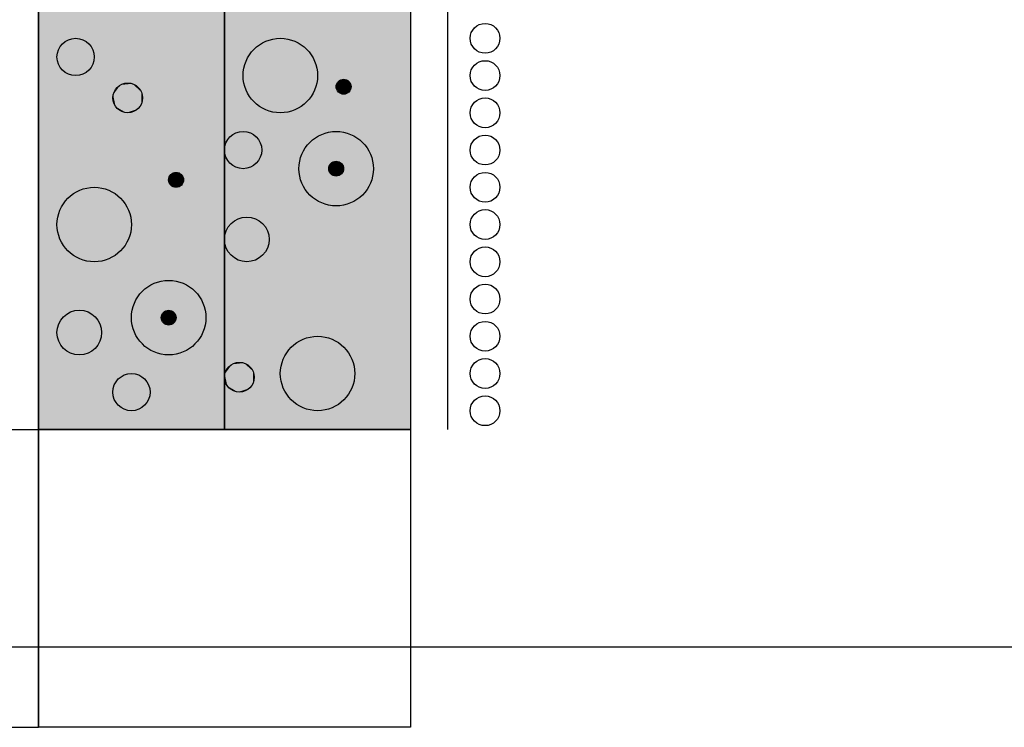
# Model space of a CAD drawing. Header units: metres. Extents: x 3458045 to 3462392, y 5482308 to 5484762.
# Tile 272 of 458: x 3460184 to 3460189.29, y 5483979.57 to 5483983.37. Entities that reach past the tile are written whole.
import ezdxf

# ---------------------------------------------------------------- set-up
doc = ezdxf.new("R2010")
doc.units = ezdxf.units.M
doc.layers.add('BAUER_BK 2014', color=1, linetype='CONTINUOUS')
doc.layers.add('SP_Höhenplan-Beschriftung-Linien', color=2, linetype='CONTINUOUS', lineweight=25)

msp = doc.modelspace()

# ---------------------------------------------------------------- linework, layer by layer
at = {"layer": 'BAUER_BK 2014', "color": 7, "linetype": 'Continuous'}
for points in [[(3460184.1012, 5484010.5671), (3460184.1012, 5483979.5671)], [(3460186.1012, 5484010.5671), (3460186.1012, 5483979.5671)], [(3460184.1012, 5483981.1671), (3460184.1012, 5483984.1671), (3460186.1012, 5483984.1671), (3460186.1012, 5483981.1671), (3460184.1012, 5483981.1671)], [(3460186.3012, 5483983.1671), (3460186.3012, 5483983.5671)], [(3460186.3012, 5483982.7671), (3460186.3012, 5483983.1671)], [(3460186.3012, 5483982.3671), (3460186.3012, 5483982.7671)], [(3460186.3012, 5483981.9671), (3460186.3012, 5483982.3671)], [(3460186.3012, 5483981.5671), (3460186.3012, 5483981.9671)], [(3460186.3012, 5483981.1671), (3460186.3012, 5483981.5671)], [(3460182.0668, 5483981.1671), (3460183.1012, 5483981.1671), (3460183.7012, 5483981.1671), (3460184.1012, 5483981.1671)], [(3460184.1012, 5483979.5671), (3460184.1012, 5483981.1671), (3460186.1012, 5483981.1671), (3460186.1012, 5483979.5671), (3460184.1012, 5483979.5671)], [(3460186.1012, 5483981.1671), (3460184.1012, 5483981.1671)], [(3460182.0668, 5483979.5671), (3460183.1012, 5483979.5671), (3460183.7012, 5483979.5671), (3460184.1012, 5483979.5671)], [(3460186.1012, 5483979.5671), (3460184.1012, 5483979.5671)]]:
    msp.add_lwpolyline(points, dxfattribs=at)
at = {"layer": 'BAUER_BK 2014', "color": 30, "linetype": 'Continuous'}
msp.add_lwpolyline([(3460184.1012, 5483981.1671), (3460184.1012, 5483984.1671), (3460185.1012, 5483984.1671), (3460185.1012, 5483981.1671), (3460184.1012, 5483981.1671)], dxfattribs=at)
at = {"layer": 'BAUER_BK 2014', "color": 50, "linetype": 'Continuous'}
msp.add_lwpolyline([(3460185.1012, 5483981.1671), (3460185.1012, 5483984.1671), (3460186.1012, 5483984.1671), (3460186.1012, 5483981.1671), (3460185.1012, 5483981.1671)], dxfattribs=at)
at = {"layer": 'BAUER_BK 2014', "color": 7, "linetype": 'Continuous'}
for centre, radius in [((3460186.5012, 5483983.2671), 0.08), ((3460184.3012, 5483983.1671), 0.1), ((3460185.4012, 5483983.0671), 0.2), ((3460186.5012, 5483983.0671), 0.08), ((3460184.5812, 5483982.9471), 0.08), ((3460185.7412, 5483983.0071), 0.04), ((3460186.5012, 5483982.8671), 0.08), ((3460185.2012, 5483982.6671), 0.1), ((3460185.7012, 5483982.5671), 0.2), ((3460186.5012, 5483982.6671), 0.08), ((3460185.7012, 5483982.5671), 0.04), ((3460184.8412, 5483982.5071), 0.04), ((3460186.5012, 5483982.4671), 0.08), ((3460184.4012, 5483982.2671), 0.2), ((3460186.5012, 5483982.2671), 0.08), ((3460185.2212, 5483982.1871), 0.12), ((3460186.5012, 5483982.0671), 0.08), ((3460184.8012, 5483981.7671), 0.2), ((3460186.5012, 5483981.8671), 0.08), ((3460184.3212, 5483981.6871), 0.12), ((3460184.8012, 5483981.7671), 0.04), ((3460186.5012, 5483981.6671), 0.08), ((3460185.6012, 5483981.4671), 0.2), ((3460185.1812, 5483981.4471), 0.08), ((3460186.5012, 5483981.4671), 0.08), ((3460184.6012, 5483981.3671), 0.1), ((3460186.5012, 5483981.2671), 0.08)]:
    msp.add_circle(centre, radius, dxfattribs=at)
at = {"layer": 'BAUER_BK 2014', "color": 30, "linetype": 'Continuous'}
msp.add_solid([(3460184.1012, 5483981.1671), (3460184.1012, 5483984.1671), (3460185.1012, 5483981.1671), (3460185.1012, 5483984.1671)], dxfattribs=at)
at = {"layer": 'BAUER_BK 2014', "color": 50, "linetype": 'Continuous'}
msp.add_solid([(3460185.1012, 5483981.1671), (3460185.1012, 5483984.1671), (3460186.1012, 5483981.1671), (3460186.1012, 5483984.1671)], dxfattribs=at)
at = {"layer": 'BAUER_BK 2014', "color": 7, "linetype": 'Continuous'}
for points in [[(3460184.5412, 5483983.0164), (3460184.5164, 5483982.9942), (3460184.503, 5483982.9638)], [(3460184.5412, 5483983.0164), (3460184.503, 5483982.9638), (3460184.5164, 5483982.9001)], [(3460184.5412, 5483983.0164), (3460184.5276, 5483983.0066), (3460184.5164, 5483982.9942)], [(3460184.5412, 5483983.0164), (3460184.5164, 5483982.9001), (3460184.6348, 5483982.8877)], [(3460184.5728, 5483983.0267), (3460184.5564, 5483983.0232), (3460184.5412, 5483983.0164)], [(3460184.606, 5483983.0232), (3460184.5728, 5483983.0267), (3460184.5412, 5483983.0164)], [(3460184.6542, 5483982.9797), (3460184.606, 5483983.0232), (3460184.5412, 5483983.0164)], [(3460184.6348, 5483982.8877), (3460184.6542, 5483982.9797), (3460184.5412, 5483983.0164)], [(3460184.606, 5483983.0232), (3460184.5896, 5483983.0267), (3460184.5728, 5483983.0267)], [(3460184.6348, 5483983.0066), (3460184.6212, 5483983.0164), (3460184.606, 5483983.0232)], [(3460184.6542, 5483982.9797), (3460184.6348, 5483983.0066), (3460184.606, 5483983.0232)], [(3460184.6542, 5483982.9797), (3460184.646, 5483982.9942), (3460184.6348, 5483983.0066)], [(3460185.702, 5483983.0155), (3460185.7012, 5483983.0071), (3460185.702, 5483982.9988)], [(3460185.7212, 5483983.0418), (3460185.7088, 5483983.0307), (3460185.702, 5483983.0155)], [(3460185.7212, 5483983.0418), (3460185.702, 5483983.0155), (3460185.7088, 5483982.9836)], [(3460185.7088, 5483983.0307), (3460185.7046, 5483983.0234), (3460185.702, 5483983.0155)], [(3460185.702, 5483983.0155), (3460185.702, 5483982.9988), (3460185.7088, 5483982.9836)], [(3460185.7212, 5483983.0418), (3460185.7144, 5483983.0369), (3460185.7088, 5483983.0307)], [(3460185.7212, 5483983.0418), (3460185.7088, 5483982.9836), (3460185.768, 5483982.9774)], [(3460185.737, 5483983.0469), (3460185.7288, 5483983.0452), (3460185.7212, 5483983.0418)], [(3460185.7536, 5483983.0452), (3460185.737, 5483983.0469), (3460185.7212, 5483983.0418)], [(3460185.7778, 5483983.0234), (3460185.7536, 5483983.0452), (3460185.7212, 5483983.0418)], [(3460185.768, 5483982.9774), (3460185.7778, 5483983.0234), (3460185.7212, 5483983.0418)], [(3460185.7536, 5483983.0452), (3460185.7454, 5483983.0469), (3460185.737, 5483983.0469)], [(3460185.768, 5483983.0369), (3460185.7612, 5483983.0418), (3460185.7536, 5483983.0452)], [(3460185.7778, 5483983.0234), (3460185.768, 5483983.0369), (3460185.7536, 5483983.0452)], [(3460185.7778, 5483983.0234), (3460185.7736, 5483983.0307), (3460185.768, 5483983.0369)], [(3460185.768, 5483982.9774), (3460185.7778, 5483982.9909), (3460185.7778, 5483983.0234)], [(3460185.7812, 5483983.0071), (3460185.7804, 5483983.0155), (3460185.7778, 5483983.0234)], [(3460185.7778, 5483982.9909), (3460185.7812, 5483983.0071), (3460185.7778, 5483983.0234)], [(3460184.503, 5483982.9638), (3460184.5012, 5483982.9471), (3460184.503, 5483982.9305)], [(3460184.5164, 5483982.9942), (3460184.508, 5483982.9797), (3460184.503, 5483982.9638)], [(3460184.503, 5483982.9638), (3460184.503, 5483982.9305), (3460184.5164, 5483982.9001)], [(3460184.6348, 5483982.8877), (3460184.6542, 5483982.9146), (3460184.6542, 5483982.9797)], [(3460184.6612, 5483982.9471), (3460184.6594, 5483982.9638), (3460184.6542, 5483982.9797)], [(3460184.6542, 5483982.9146), (3460184.6612, 5483982.9471), (3460184.6542, 5483982.9797)], [(3460185.702, 5483982.9988), (3460185.7046, 5483982.9909), (3460185.7088, 5483982.9836)], [(3460185.7088, 5483982.9836), (3460185.7144, 5483982.9774), (3460185.7212, 5483982.9725)], [(3460185.7088, 5483982.9836), (3460185.7212, 5483982.9725), (3460185.737, 5483982.9674)], [(3460185.7088, 5483982.9836), (3460185.737, 5483982.9674), (3460185.768, 5483982.9774)], [(3460185.7212, 5483982.9725), (3460185.7288, 5483982.9691), (3460185.737, 5483982.9674)], [(3460185.737, 5483982.9674), (3460185.7536, 5483982.9691), (3460185.768, 5483982.9774)], [(3460185.737, 5483982.9674), (3460185.7454, 5483982.9674), (3460185.7536, 5483982.9691)], [(3460185.7536, 5483982.9691), (3460185.7612, 5483982.9725), (3460185.768, 5483982.9774)], [(3460185.768, 5483982.9774), (3460185.7736, 5483982.9836), (3460185.7778, 5483982.9909)], [(3460184.503, 5483982.9305), (3460184.508, 5483982.9146), (3460184.5164, 5483982.9001)], [(3460184.5164, 5483982.9001), (3460184.5276, 5483982.8877), (3460184.5412, 5483982.8779)], [(3460184.5164, 5483982.9001), (3460184.5412, 5483982.8779), (3460184.5728, 5483982.8676)], [(3460184.5164, 5483982.9001), (3460184.5728, 5483982.8676), (3460184.6348, 5483982.8877)], [(3460184.6348, 5483982.8877), (3460184.646, 5483982.9001), (3460184.6542, 5483982.9146)], [(3460184.5412, 5483982.8779), (3460184.5564, 5483982.8711), (3460184.5728, 5483982.8676)], [(3460184.5728, 5483982.8676), (3460184.606, 5483982.8711), (3460184.6348, 5483982.8877)], [(3460184.5728, 5483982.8676), (3460184.5896, 5483982.8676), (3460184.606, 5483982.8711)], [(3460184.606, 5483982.8711), (3460184.6212, 5483982.8779), (3460184.6348, 5483982.8877)], [(3460185.6812, 5483982.6018), (3460185.6688, 5483982.5907), (3460185.662, 5483982.5755)], [(3460185.6812, 5483982.6018), (3460185.662, 5483982.5755), (3460185.6688, 5483982.5436)], [(3460185.6688, 5483982.5907), (3460185.6646, 5483982.5834), (3460185.662, 5483982.5755)], [(3460185.6812, 5483982.6018), (3460185.6744, 5483982.5969), (3460185.6688, 5483982.5907)], [(3460185.6812, 5483982.6018), (3460185.6688, 5483982.5436), (3460185.728, 5483982.5374)], [(3460185.697, 5483982.6069), (3460185.6888, 5483982.6052), (3460185.6812, 5483982.6018)], [(3460185.7136, 5483982.6052), (3460185.697, 5483982.6069), (3460185.6812, 5483982.6018)], [(3460185.7378, 5483982.5834), (3460185.7136, 5483982.6052), (3460185.6812, 5483982.6018)], [(3460185.728, 5483982.5374), (3460185.7378, 5483982.5834), (3460185.6812, 5483982.6018)], [(3460185.7136, 5483982.6052), (3460185.7054, 5483982.6069), (3460185.697, 5483982.6069)], [(3460185.728, 5483982.5969), (3460185.7212, 5483982.6018), (3460185.7136, 5483982.6052)], [(3460185.7378, 5483982.5834), (3460185.728, 5483982.5969), (3460185.7136, 5483982.6052)], [(3460185.7378, 5483982.5834), (3460185.7336, 5483982.5907), (3460185.728, 5483982.5969)], [(3460185.728, 5483982.5374), (3460185.7378, 5483982.5509), (3460185.7378, 5483982.5834)], [(3460185.7412, 5483982.5671), (3460185.7404, 5483982.5755), (3460185.7378, 5483982.5834)], [(3460185.7378, 5483982.5509), (3460185.7412, 5483982.5671), (3460185.7378, 5483982.5834)], [(3460184.8212, 5483982.5418), (3460184.8088, 5483982.5307), (3460184.802, 5483982.5155)], [(3460184.8212, 5483982.5418), (3460184.802, 5483982.5155), (3460184.8088, 5483982.4836)], [(3460184.8088, 5483982.5307), (3460184.8046, 5483982.5234), (3460184.802, 5483982.5155)], [(3460184.8212, 5483982.5418), (3460184.8144, 5483982.5369), (3460184.8088, 5483982.5307)], [(3460184.8212, 5483982.5418), (3460184.8088, 5483982.4836), (3460184.868, 5483982.4774)], [(3460184.837, 5483982.5469), (3460184.8288, 5483982.5452), (3460184.8212, 5483982.5418)], [(3460184.8536, 5483982.5452), (3460184.837, 5483982.5469), (3460184.8212, 5483982.5418)], [(3460184.8778, 5483982.5234), (3460184.8536, 5483982.5452), (3460184.8212, 5483982.5418)], [(3460184.868, 5483982.4774), (3460184.8778, 5483982.5234), (3460184.8212, 5483982.5418)], [(3460184.8536, 5483982.5452), (3460184.8454, 5483982.5469), (3460184.837, 5483982.5469)], [(3460184.868, 5483982.5369), (3460184.8612, 5483982.5418), (3460184.8536, 5483982.5452)], [(3460184.8778, 5483982.5234), (3460184.868, 5483982.5369), (3460184.8536, 5483982.5452)], [(3460184.8778, 5483982.5234), (3460184.8736, 5483982.5307), (3460184.868, 5483982.5369)], [(3460185.662, 5483982.5755), (3460185.6612, 5483982.5671), (3460185.662, 5483982.5588)], [(3460185.662, 5483982.5755), (3460185.662, 5483982.5588), (3460185.6688, 5483982.5436)], [(3460185.662, 5483982.5588), (3460185.6646, 5483982.5509), (3460185.6688, 5483982.5436)], [(3460185.6688, 5483982.5436), (3460185.6744, 5483982.5374), (3460185.6812, 5483982.5325)], [(3460185.6688, 5483982.5436), (3460185.6812, 5483982.5325), (3460185.697, 5483982.5274)], [(3460185.6688, 5483982.5436), (3460185.697, 5483982.5274), (3460185.728, 5483982.5374)], [(3460185.6812, 5483982.5325), (3460185.6888, 5483982.5291), (3460185.697, 5483982.5274)], [(3460185.697, 5483982.5274), (3460185.7136, 5483982.5291), (3460185.728, 5483982.5374)], [(3460185.697, 5483982.5274), (3460185.7054, 5483982.5274), (3460185.7136, 5483982.5291)], [(3460185.7136, 5483982.5291), (3460185.7212, 5483982.5325), (3460185.728, 5483982.5374)], [(3460185.728, 5483982.5374), (3460185.7336, 5483982.5436), (3460185.7378, 5483982.5509)], [(3460184.802, 5483982.5155), (3460184.8012, 5483982.5071), (3460184.802, 5483982.4988)], [(3460184.802, 5483982.5155), (3460184.802, 5483982.4988), (3460184.8088, 5483982.4836)], [(3460184.802, 5483982.4988), (3460184.8046, 5483982.4909), (3460184.8088, 5483982.4836)], [(3460184.8088, 5483982.4836), (3460184.8144, 5483982.4774), (3460184.8212, 5483982.4725)], [(3460184.8088, 5483982.4836), (3460184.8212, 5483982.4725), (3460184.837, 5483982.4674)], [(3460184.8088, 5483982.4836), (3460184.837, 5483982.4674), (3460184.868, 5483982.4774)], [(3460184.8212, 5483982.4725), (3460184.8288, 5483982.4691), (3460184.837, 5483982.4674)], [(3460184.837, 5483982.4674), (3460184.8536, 5483982.4691), (3460184.868, 5483982.4774)], [(3460184.8536, 5483982.4691), (3460184.8612, 5483982.4725), (3460184.868, 5483982.4774)], [(3460184.868, 5483982.4774), (3460184.8778, 5483982.4909), (3460184.8778, 5483982.5234)], [(3460184.868, 5483982.4774), (3460184.8736, 5483982.4836), (3460184.8778, 5483982.4909)], [(3460184.8812, 5483982.5071), (3460184.8804, 5483982.5155), (3460184.8778, 5483982.5234)], [(3460184.8778, 5483982.4909), (3460184.8812, 5483982.5071), (3460184.8778, 5483982.5234)], [(3460184.837, 5483982.4674), (3460184.8454, 5483982.4674), (3460184.8536, 5483982.4691)], [(3460185.1612, 5483982.2911), (3460185.124, 5483982.2577), (3460185.1038, 5483982.2121)], [(3460185.1612, 5483982.2911), (3460185.1038, 5483982.2121), (3460185.124, 5483982.1166)], [(3460185.1612, 5483982.2911), (3460185.1408, 5483982.2763), (3460185.124, 5483982.2577)], [(3460185.1612, 5483982.2911), (3460185.124, 5483982.1166), (3460185.3014, 5483982.098)], [(3460185.2086, 5483982.3065), (3460185.184, 5483982.3013), (3460185.1612, 5483982.2911)], [(3460185.2582, 5483982.3013), (3460185.2086, 5483982.3065), (3460185.1612, 5483982.2911)], [(3460185.3308, 5483982.2359), (3460185.2582, 5483982.3013), (3460185.1612, 5483982.2911)], [(3460185.3014, 5483982.098), (3460185.3308, 5483982.2359), (3460185.1612, 5483982.2911)], [(3460185.2582, 5483982.3013), (3460185.2338, 5483982.3065), (3460185.2086, 5483982.3065)], [(3460185.3014, 5483982.2763), (3460185.2812, 5483982.2911), (3460185.2582, 5483982.3013)], [(3460185.3308, 5483982.2359), (3460185.3014, 5483982.2763), (3460185.2582, 5483982.3013)], [(3460185.3308, 5483982.2359), (3460185.3182, 5483982.2577), (3460185.3014, 5483982.2763)], [(3460185.1038, 5483982.2121), (3460185.1012, 5483982.1871), (3460185.1038, 5483982.1622)], [(3460185.124, 5483982.2577), (3460185.1116, 5483982.2359), (3460185.1038, 5483982.2121)], [(3460185.1038, 5483982.2121), (3460185.1038, 5483982.1622), (3460185.124, 5483982.1166)], [(3460185.3014, 5483982.098), (3460185.3308, 5483982.1383), (3460185.3308, 5483982.2359)], [(3460185.3412, 5483982.1871), (3460185.3386, 5483982.2121), (3460185.3308, 5483982.2359)], [(3460185.3308, 5483982.1383), (3460185.3412, 5483982.1871), (3460185.3308, 5483982.2359)], [(3460185.1038, 5483982.1622), (3460185.1116, 5483982.1383), (3460185.124, 5483982.1166)], [(3460185.124, 5483982.1166), (3460185.1408, 5483982.098), (3460185.1612, 5483982.0832)], [(3460185.124, 5483982.1166), (3460185.1612, 5483982.0832), (3460185.2086, 5483982.0678)], [(3460185.124, 5483982.1166), (3460185.2086, 5483982.0678), (3460185.3014, 5483982.098)], [(3460185.3014, 5483982.098), (3460185.3182, 5483982.1166), (3460185.3308, 5483982.1383)], [(3460185.1612, 5483982.0832), (3460185.184, 5483982.073), (3460185.2086, 5483982.0678)], [(3460185.2086, 5483982.0678), (3460185.2582, 5483982.073), (3460185.3014, 5483982.098)], [(3460185.2086, 5483982.0678), (3460185.2338, 5483982.0678), (3460185.2582, 5483982.073)], [(3460185.2582, 5483982.073), (3460185.2812, 5483982.0832), (3460185.3014, 5483982.098)], [(3460184.2612, 5483981.7911), (3460184.224, 5483981.7577), (3460184.2038, 5483981.7121)], [(3460184.2612, 5483981.7911), (3460184.2038, 5483981.7121), (3460184.224, 5483981.6166)], [(3460184.2612, 5483981.7911), (3460184.2408, 5483981.7763), (3460184.224, 5483981.7577)], [(3460184.2612, 5483981.7911), (3460184.224, 5483981.6166), (3460184.4014, 5483981.598)], [(3460184.3086, 5483981.8065), (3460184.284, 5483981.8013), (3460184.2612, 5483981.7911)], [(3460184.3582, 5483981.8013), (3460184.3086, 5483981.8065), (3460184.2612, 5483981.7911)], [(3460184.4308, 5483981.7359), (3460184.3582, 5483981.8013), (3460184.2612, 5483981.7911)], [(3460184.4014, 5483981.598), (3460184.4308, 5483981.7359), (3460184.2612, 5483981.7911)], [(3460184.3582, 5483981.8013), (3460184.3338, 5483981.8065), (3460184.3086, 5483981.8065)], [(3460184.4014, 5483981.7763), (3460184.3812, 5483981.7911), (3460184.3582, 5483981.8013)], [(3460184.4308, 5483981.7359), (3460184.4014, 5483981.7763), (3460184.3582, 5483981.8013)], [(3460184.7812, 5483981.8018), (3460184.7688, 5483981.7907), (3460184.762, 5483981.7755)], [(3460184.7812, 5483981.8018), (3460184.762, 5483981.7755), (3460184.7688, 5483981.7436)], [(3460184.7688, 5483981.7907), (3460184.7646, 5483981.7834), (3460184.762, 5483981.7755)], [(3460184.7812, 5483981.8018), (3460184.7744, 5483981.7969), (3460184.7688, 5483981.7907)], [(3460184.7812, 5483981.8018), (3460184.7688, 5483981.7436), (3460184.828, 5483981.7374)], [(3460184.797, 5483981.8069), (3460184.7888, 5483981.8052), (3460184.7812, 5483981.8018)], [(3460184.8136, 5483981.8052), (3460184.797, 5483981.8069), (3460184.7812, 5483981.8018)], [(3460184.8378, 5483981.7834), (3460184.8136, 5483981.8052), (3460184.7812, 5483981.8018)], [(3460184.828, 5483981.7374), (3460184.8378, 5483981.7834), (3460184.7812, 5483981.8018)], [(3460184.8136, 5483981.8052), (3460184.8054, 5483981.8069), (3460184.797, 5483981.8069)], [(3460184.828, 5483981.7969), (3460184.8212, 5483981.8018), (3460184.8136, 5483981.8052)], [(3460184.8378, 5483981.7834), (3460184.828, 5483981.7969), (3460184.8136, 5483981.8052)], [(3460184.8378, 5483981.7834), (3460184.8336, 5483981.7907), (3460184.828, 5483981.7969)], [(3460184.828, 5483981.7374), (3460184.8378, 5483981.7509), (3460184.8378, 5483981.7834)], [(3460184.8412, 5483981.7671), (3460184.8404, 5483981.7755), (3460184.8378, 5483981.7834)], [(3460184.8378, 5483981.7509), (3460184.8412, 5483981.7671), (3460184.8378, 5483981.7834)], [(3460184.224, 5483981.7577), (3460184.2116, 5483981.7359), (3460184.2038, 5483981.7121)], [(3460184.4308, 5483981.7359), (3460184.4182, 5483981.7577), (3460184.4014, 5483981.7763)], [(3460184.4014, 5483981.598), (3460184.4308, 5483981.6383), (3460184.4308, 5483981.7359)], [(3460184.4412, 5483981.6871), (3460184.4386, 5483981.7121), (3460184.4308, 5483981.7359)], [(3460184.4308, 5483981.6383), (3460184.4412, 5483981.6871), (3460184.4308, 5483981.7359)], [(3460184.762, 5483981.7755), (3460184.7612, 5483981.7671), (3460184.762, 5483981.7588)], [(3460184.762, 5483981.7755), (3460184.762, 5483981.7588), (3460184.7688, 5483981.7436)], [(3460184.762, 5483981.7588), (3460184.7646, 5483981.7509), (3460184.7688, 5483981.7436)], [(3460184.7688, 5483981.7436), (3460184.7744, 5483981.7374), (3460184.7812, 5483981.7325)], [(3460184.7688, 5483981.7436), (3460184.7812, 5483981.7325), (3460184.797, 5483981.7274)], [(3460184.7688, 5483981.7436), (3460184.797, 5483981.7274), (3460184.828, 5483981.7374)], [(3460184.7812, 5483981.7325), (3460184.7888, 5483981.7291), (3460184.797, 5483981.7274)], [(3460184.797, 5483981.7274), (3460184.8136, 5483981.7291), (3460184.828, 5483981.7374)], [(3460184.8136, 5483981.7291), (3460184.8212, 5483981.7325), (3460184.828, 5483981.7374)], [(3460184.828, 5483981.7374), (3460184.8336, 5483981.7436), (3460184.8378, 5483981.7509)], [(3460184.2038, 5483981.7121), (3460184.2012, 5483981.6871), (3460184.2038, 5483981.6622)], [(3460184.2038, 5483981.7121), (3460184.2038, 5483981.6622), (3460184.224, 5483981.6166)], [(3460184.797, 5483981.7274), (3460184.8054, 5483981.7274), (3460184.8136, 5483981.7291)], [(3460184.2038, 5483981.6622), (3460184.2116, 5483981.6383), (3460184.224, 5483981.6166)], [(3460184.4014, 5483981.598), (3460184.4182, 5483981.6166), (3460184.4308, 5483981.6383)], [(3460184.224, 5483981.6166), (3460184.2408, 5483981.598), (3460184.2612, 5483981.5832)], [(3460184.224, 5483981.6166), (3460184.2612, 5483981.5832), (3460184.3086, 5483981.5678)], [(3460184.224, 5483981.6166), (3460184.3086, 5483981.5678), (3460184.4014, 5483981.598)], [(3460184.2612, 5483981.5832), (3460184.284, 5483981.573), (3460184.3086, 5483981.5678)], [(3460184.3086, 5483981.5678), (3460184.3582, 5483981.573), (3460184.4014, 5483981.598)], [(3460184.3086, 5483981.5678), (3460184.3338, 5483981.5678), (3460184.3582, 5483981.573)], [(3460184.3582, 5483981.573), (3460184.3812, 5483981.5832), (3460184.4014, 5483981.598)], [(3460185.1728, 5483981.5267), (3460185.1564, 5483981.5232), (3460185.1412, 5483981.5164)], [(3460185.206, 5483981.5232), (3460185.1728, 5483981.5267), (3460185.1412, 5483981.5164)], [(3460185.2542, 5483981.4797), (3460185.206, 5483981.5232), (3460185.1412, 5483981.5164)], [(3460185.206, 5483981.5232), (3460185.1896, 5483981.5267), (3460185.1728, 5483981.5267)], [(3460185.2348, 5483981.5066), (3460185.2212, 5483981.5164), (3460185.206, 5483981.5232)], [(3460185.2542, 5483981.4797), (3460185.2348, 5483981.5066), (3460185.206, 5483981.5232)], [(3460185.1412, 5483981.5164), (3460185.1164, 5483981.4942), (3460185.103, 5483981.4638)], [(3460185.1412, 5483981.5164), (3460185.103, 5483981.4638), (3460185.1164, 5483981.4001)], [(3460185.1164, 5483981.4942), (3460185.108, 5483981.4797), (3460185.103, 5483981.4638)], [(3460185.1412, 5483981.5164), (3460185.1276, 5483981.5066), (3460185.1164, 5483981.4942)], [(3460185.1412, 5483981.5164), (3460185.1164, 5483981.4001), (3460185.2348, 5483981.3877)], [(3460185.2348, 5483981.3877), (3460185.2542, 5483981.4797), (3460185.1412, 5483981.5164)], [(3460185.2542, 5483981.4797), (3460185.246, 5483981.4942), (3460185.2348, 5483981.5066)], [(3460185.2348, 5483981.3877), (3460185.2542, 5483981.4146), (3460185.2542, 5483981.4797)], [(3460185.2612, 5483981.4471), (3460185.2594, 5483981.4638), (3460185.2542, 5483981.4797)], [(3460185.2542, 5483981.4146), (3460185.2612, 5483981.4471), (3460185.2542, 5483981.4797)], [(3460185.103, 5483981.4638), (3460185.1012, 5483981.4471), (3460185.103, 5483981.4305)], [(3460185.103, 5483981.4638), (3460185.103, 5483981.4305), (3460185.1164, 5483981.4001)], [(3460185.103, 5483981.4305), (3460185.108, 5483981.4146), (3460185.1164, 5483981.4001)], [(3460185.2348, 5483981.3877), (3460185.246, 5483981.4001), (3460185.2542, 5483981.4146)], [(3460185.1164, 5483981.4001), (3460185.1276, 5483981.3877), (3460185.1412, 5483981.3779)], [(3460185.1164, 5483981.4001), (3460185.1412, 5483981.3779), (3460185.1728, 5483981.3676)], [(3460185.1164, 5483981.4001), (3460185.1728, 5483981.3676), (3460185.2348, 5483981.3877)], [(3460185.1412, 5483981.3779), (3460185.1564, 5483981.3711), (3460185.1728, 5483981.3676)], [(3460185.1728, 5483981.3676), (3460185.206, 5483981.3711), (3460185.2348, 5483981.3877)], [(3460185.1728, 5483981.3676), (3460185.1896, 5483981.3676), (3460185.206, 5483981.3711)], [(3460185.206, 5483981.3711), (3460185.2212, 5483981.3779), (3460185.2348, 5483981.3877)]]:
    msp.add_solid(points, dxfattribs=at)
at = {"layer": 'SP_Höhenplan-Beschriftung-Linien', "color": 2}
msp.add_line((3460406.594, 5483979.9975), (3459990.95, 5483979.9975), dxfattribs=at)

doc.saveas('drawing.dxf')
